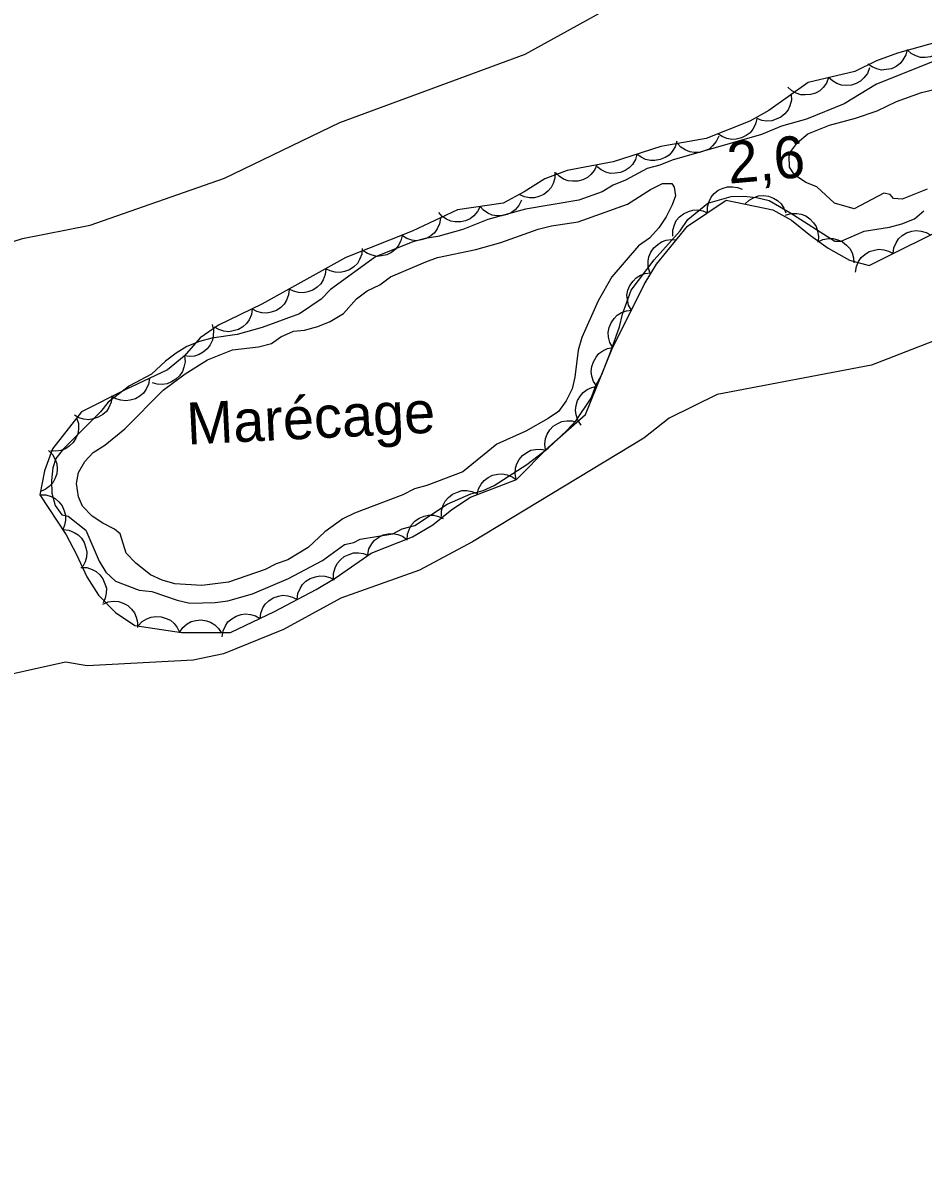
# Model space of a CAD drawing. Extents: x 336540 to 340074, y 5572036 to 5573747.
# Drawn here: x 337524.8 to 337589.4, y 5572687.6 to 5572769.5 of the extents above; entities that cross this region are included whole.
import ezdxf

# ---------------------------------------------------------------- set-up
doc = ezdxf.new("R2010")
doc.units = 0
for name, color, linetype in [('Niveau 2', 7, 'Continuous'), ('Niveau 3', 7, 'Continuous'), ('Niveau 4', 7, 'Continuous'), ('Niveau 44', 7, 'Continuous'), ('Niveau 7', 7, 'Continuous')]:
    doc.layers.add(name, color=color, linetype=linetype)

msp = doc.modelspace()

# ---------------------------------------------------------------- linework, layer by layer
at = {"layer": 'Niveau 2'}
for points in [[(337464, 5572728.99), (337472.64, 5572731.99), (337476.15, 5572732.68), (337482.47, 5572734.87), (337486.02, 5572735.22), (337493.68, 5572737.32), (337498.47, 5572739.77), (337502.06, 5572742.49), (337510.77, 5572750.23), (337513.27, 5572751.38), (337517.11, 5572752.25), (337520.98, 5572752.78), (337524.81, 5572754), (337529.67, 5572754.94), (337539.3, 5572758.31), (337547.56, 5572762.3), (337560.84, 5572767.22), (337570.4, 5572772.48), (337578.02, 5572775.58), (337587.35, 5572778.58), (337594.63, 5572782.02)], [(337590.53, 5572766.85), (337586.05, 5572765.05), (337583.72, 5572763.64), (337581.03, 5572762.56), (337579.24, 5572762.06), (337577.79, 5572761.46), (337571.39, 5572759.61), (337570.5, 5572759.25), (337569.6, 5572759.01), (337568.04, 5572758.18), (337567.15, 5572757.82), (337566.37, 5572757.35), (337564.69, 5572756.74), (337560.87, 5572756.09), (337558.17, 5572755.35), (337556.39, 5572754.63), (337554.59, 5572754.13), (337553.69, 5572754), (337552.79, 5572753.75), (337550.11, 5572752.67), (337546.89, 5572750.33), (337546.23, 5572749.64), (337544.67, 5572748.59), (337541.99, 5572747.62), (337540.19, 5572747.12), (337538.39, 5572746.86), (337537.5, 5572746.61), (337536.6, 5572746.25), (337535.82, 5572745.78), (337535.05, 5572745.19), (337534.05, 5572744.27), (337532.49, 5572743.44), (337530.94, 5572742.27), (337530.39, 5572741.58), (337527.74, 5572738.92), (337527.2, 5572738.23), (337526.99, 5572737.55), (337526.89, 5572736.65), (337526.92, 5572735.74), (337527.16, 5572734.85)], [(337551.37, 5572732.83), (337552.04, 5572733.19), (337552.93, 5572733.43), (337555.27, 5572734.96), (337556.95, 5572735.68), (337557.84, 5572735.92), (337558.62, 5572736.28), (337560.96, 5572737.8), (337562.51, 5572738.97), (337563.84, 5572740.24), (337564.5, 5572740.94), (337565.59, 5572742.54), (337565.91, 5572743.45), (337566.34, 5572744.25), (337566.98, 5572745.85), (337567.61, 5572747.67), (337567.82, 5572748.58), (337568.45, 5572750.29), (337570.1, 5572752.47), (337571.97, 5572754.55), (337572.51, 5572755.35), (337573.95, 5572756.52), (337575.63, 5572757.01), (337576.54, 5572757.03), (337577.44, 5572756.94), (337578.35, 5572756.73), (337579.84, 5572755.87), (337583.05, 5572753.8), (337583.5, 5572753.81), (337585.17, 5572754.53), (337586.97, 5572754.8), (337587.87, 5572755.04), (337588.76, 5572755.4), (337589.43, 5572755.98)], [(337590.17, 5572746.67), (337585.69, 5572744.91), (337574.63, 5572742.82), (337571.17, 5572741.12), (337569.37, 5572739.68), (337557.08, 5572732.25), (337553.28, 5572730.21), (337547.63, 5572728.21), (337543.52, 5572725.96), (337539.22, 5572724.21), (337537.04, 5572723.76), (337529.44, 5572723.36)], [(337527.16, 5572734.85), (337527.63, 5572734.18), (337528.08, 5572734.08), (337529.35, 5572733.09), (337530.31, 5572730.86), (337530.78, 5572730.08), (337531.47, 5572729.42), (337533.18, 5572728.78), (337534.08, 5572728.69), (337535.9, 5572728.06), (337536.81, 5572727.85), (337538.62, 5572727.9), (337539.52, 5572728.03), (337541.31, 5572728.53), (337543.88, 5572729.61), (337546.33, 5572730.91), (337547.89, 5572732.07), (337548.56, 5572732.2), (337549.01, 5572732.44), (337551.37, 5572732.83)], [(337529.44, 5572723.36), (337527.9, 5572723.63), (337521.87, 5572722.29), (337519.38, 5572721.5), (337509.66, 5572716.42), (337506.14, 5572715.9), (337501.67, 5572713.64), (337499.07, 5572711.8), (337496.17, 5572708.77), (337491.44, 5572705.14), (337487.65, 5572703.25), (337483.48, 5572702.02), (337479.47, 5572701.31), (337475.07, 5572701.08), (337472.64, 5572699.43), (337469.78, 5572698.6), (337466, 5572696.54), (337464.01, 5572695.93), (337461.37, 5572694.61), (337453.84, 5572689.63), (337449.35, 5572684.82)]]:
    msp.add_lwpolyline(points, dxfattribs=at)
at = {"layer": 'Niveau 4'}
for points in [[(337579.79, 5572759.9), (337579.9, 5572760.24), (337580.39, 5572760.87), (337581.11, 5572761.51), (337582.68, 5572762.11), (337584.53, 5572762.61), (337586.1, 5572763.15), (337587.49, 5572763.81), (337589.28, 5572764.47), (337591.19, 5572764.91)], [(337589.67, 5572757.54), (337587.88, 5572756.82), (337587.26, 5572756.86), (337587.03, 5572757.14), (337586.57, 5572757.24), (337584.45, 5572756.11), (337583.03, 5572756.53), (337581.76, 5572757.69), (337580.97, 5572758.01), (337580.16, 5572758.55), (337579.81, 5572759.11), (337579.79, 5572759.9)]]:
    msp.add_lwpolyline(points, dxfattribs=at)
at = {"layer": 'Niveau 44'}
for points in [[(337590.8, 5572768.2), (337587.54, 5572767.29), (337586.05, 5572766.73), (337584.48, 5572765.97), (337581.15, 5572765.19), (337578.32, 5572763.18), (337576.95, 5572762.4), (337573.82, 5572761.16), (337570.57, 5572760.6), (337567.17, 5572759.5), (337563.87, 5572758.87), (337562.27, 5572758.28), (337560.79, 5572757.33), (337559.27, 5572756.54), (337556, 5572756.05), (337552.76, 5572754.51), (337547.99, 5572752.63), (337541.97, 5572749.29), (337538.86, 5572747.78), (337537.55, 5572746.87), (337536.4, 5572745.56), (337535.21, 5572744.57), (337532.21, 5572743.17), (337529.05, 5572741.58), (337526.95, 5572738.92), (337526.39, 5572737.33), (337526.06, 5572735.63)], [(337591.15, 5572768.3), (337591.02, 5572767.9), (337590.78, 5572767.57), (337590.56, 5572767.33), (337590.25, 5572767.15), (337589.91, 5572767.02), (337589.53, 5572766.98), (337589.2, 5572766.98), (337588.87, 5572767.09), (337588.54, 5572767.26), (337588.26, 5572767.49)], [(337588.24, 5572767.55), (337588.14, 5572767.15), (337587.94, 5572766.8), (337587.73, 5572766.54), (337587.45, 5572766.33), (337587.11, 5572766.17), (337586.74, 5572766.1), (337586.41, 5572766.07), (337586.07, 5572766.15), (337585.73, 5572766.29), (337585.43, 5572766.5)], [(337585.54, 5572766.22), (337585.39, 5572765.83), (337585.14, 5572765.51), (337584.9, 5572765.27), (337584.59, 5572765.11), (337584.24, 5572764.99), (337583.86, 5572764.97), (337583.53, 5572764.98), (337583.2, 5572765.11), (337582.88, 5572765.29), (337582.61, 5572765.53)], [(337582.61, 5572765.53), (337582.47, 5572765.14), (337582.22, 5572764.82), (337581.98, 5572764.59), (337581.67, 5572764.42), (337581.32, 5572764.31), (337580.94, 5572764.29), (337580.61, 5572764.3), (337580.28, 5572764.42), (337579.96, 5572764.6), (337579.69, 5572764.85)], [(337579.93, 5572764.32), (337579.94, 5572763.91), (337579.83, 5572763.51), (337579.7, 5572763.21), (337579.48, 5572762.94), (337579.19, 5572762.7), (337578.85, 5572762.54), (337578.54, 5572762.43), (337578.19, 5572762.41), (337577.82, 5572762.46), (337577.48, 5572762.59)], [(337577.46, 5572762.6), (337577.37, 5572762.2), (337577.17, 5572761.84), (337576.98, 5572761.58), (337576.69, 5572761.37), (337576.36, 5572761.2), (337575.99, 5572761.12), (337575.66, 5572761.09), (337575.32, 5572761.16), (337574.97, 5572761.3), (337574.67, 5572761.5)], [(337574.73, 5572761.32), (337574.55, 5572760.94), (337574.29, 5572760.63), (337574.04, 5572760.41), (337573.72, 5572760.27), (337573.36, 5572760.17), (337572.98, 5572760.17), (337572.65, 5572760.2), (337572.33, 5572760.35), (337572.02, 5572760.55), (337571.77, 5572760.81)], [(337571.73, 5572760.97), (337571.61, 5572760.57), (337571.39, 5572760.23), (337571.17, 5572759.98), (337570.88, 5572759.79), (337570.54, 5572759.65), (337570.16, 5572759.59), (337569.83, 5572759.58), (337569.49, 5572759.67), (337569.16, 5572759.83), (337568.87, 5572760.05)], [(337568.87, 5572760.05), (337568.76, 5572759.65), (337568.54, 5572759.31), (337568.32, 5572759.06), (337568.02, 5572758.87), (337567.68, 5572758.72), (337567.3, 5572758.67), (337566.98, 5572758.66), (337566.64, 5572758.75), (337566.3, 5572758.91), (337566.02, 5572759.13)], [(337562.99, 5572758.74), (337562.98, 5572758.32), (337562.85, 5572757.94), (337562.71, 5572757.64), (337562.47, 5572757.38), (337562.18, 5572757.16), (337561.83, 5572757.01), (337561.51, 5572756.91), (337561.16, 5572756.91), (337560.8, 5572756.98), (337560.47, 5572757.12)], [(337565.98, 5572759.27), (337565.82, 5572758.89), (337565.55, 5572758.58), (337565.31, 5572758.36), (337564.99, 5572758.2), (337564.64, 5572758.1), (337564.25, 5572758.1), (337563.93, 5572758.12), (337563.6, 5572758.26), (337563.29, 5572758.46), (337563.04, 5572758.71)], [(337573.92, 5572755.84), (337573.92, 5572756.26), (337574.04, 5572756.65), (337574.18, 5572756.95), (337574.41, 5572757.21), (337574.7, 5572757.45), (337575.05, 5572757.6), (337575.36, 5572757.71), (337575.71, 5572757.71), (337576.08, 5572757.65), (337576.41, 5572757.52)], [(337576.61, 5572756.46), (337576.91, 5572756.75), (337577.28, 5572756.94), (337577.59, 5572757.05), (337577.94, 5572757.07), (337578.31, 5572757.02), (337578.66, 5572756.88), (337578.95, 5572756.73), (337579.2, 5572756.48), (337579.41, 5572756.17), (337579.55, 5572755.84)], [(337526.06, 5572735.63), (337527.93, 5572732.75), (337528.69, 5572731.33), (337529.42, 5572729.74), (337530.25, 5572728.43), (337531.48, 5572727.18), (337532.87, 5572726.25), (337536.22, 5572725.76), (337539.73, 5572725.74), (337542.87, 5572727.26), (337545.86, 5572728.84), (337547.23, 5572729.65), (337549.8, 5572731.43), (337552.78, 5572732.62), (337554.22, 5572733.48), (337555.6, 5572734.56), (337556.94, 5572735.45), (337560.22, 5572736.72), (337562.55, 5572739.06), (337565.17, 5572741.37), (337567.06, 5572746.04), (337569.39, 5572750.69), (337570.28, 5572752.15), (337572.5, 5572754.89), (337575.27, 5572756.75), (337578.61, 5572756.04), (337579.96, 5572755.31), (337581.32, 5572754.21), (337582.59, 5572753.31), (337584.11, 5572752.43), (337585.53, 5572752.06), (337591.8, 5572755.19)], [(337557.62, 5572756.29), (337557.44, 5572755.92), (337557.16, 5572755.62), (337556.91, 5572755.4), (337556.58, 5572755.26), (337556.23, 5572755.18), (337555.84, 5572755.19), (337555.52, 5572755.23), (337555.2, 5572755.37), (337554.89, 5572755.58), (337554.65, 5572755.85)], [(337560.58, 5572756.74), (337560.4, 5572756.36), (337560.13, 5572756.06), (337559.87, 5572755.85), (337559.55, 5572755.71), (337559.19, 5572755.62), (337558.81, 5572755.63), (337558.49, 5572755.67), (337558.17, 5572755.82), (337557.86, 5572756.03), (337557.62, 5572756.29)], [(337554.77, 5572755.46), (337554.7, 5572755.05), (337554.53, 5572754.68), (337554.35, 5572754.41), (337554.08, 5572754.18), (337553.76, 5572753.99), (337553.39, 5572753.89), (337553.07, 5572753.83), (337552.72, 5572753.88), (337552.37, 5572753.99), (337552.06, 5572754.18)], [(337571.43, 5572754.17), (337571.43, 5572754.59), (337571.55, 5572754.98), (337571.69, 5572755.28), (337571.92, 5572755.54), (337572.21, 5572755.77), (337572.56, 5572755.93), (337572.87, 5572756.03), (337573.22, 5572756.04), (337573.59, 5572755.98), (337573.92, 5572755.84)], [(337579.51, 5572755.67), (337579.91, 5572755.79), (337580.32, 5572755.79), (337580.65, 5572755.75), (337580.97, 5572755.61), (337581.27, 5572755.4), (337581.53, 5572755.11), (337581.72, 5572754.85), (337581.82, 5572754.51), (337581.88, 5572754.14), (337581.85, 5572753.79)], [(337587.23, 5572752.91), (337587.28, 5572753.32), (337587.45, 5572753.69), (337587.62, 5572753.97), (337587.89, 5572754.2), (337588.2, 5572754.4), (337588.57, 5572754.51), (337588.89, 5572754.57), (337589.24, 5572754.53), (337589.6, 5572754.42), (337589.91, 5572754.25)], [(337552.04, 5572754.22), (337551.94, 5572753.82), (337551.74, 5572753.46), (337551.54, 5572753.2), (337551.26, 5572752.99), (337550.93, 5572752.83), (337550.56, 5572752.75), (337550.23, 5572752.71), (337549.89, 5572752.79), (337549.54, 5572752.92), (337549.24, 5572753.12)], [(337569.8, 5572751.56), (337569.68, 5572751.96), (337569.68, 5572752.36), (337569.72, 5572752.69), (337569.87, 5572753.01), (337570.07, 5572753.32), (337570.36, 5572753.57), (337570.63, 5572753.76), (337570.96, 5572753.87), (337571.33, 5572753.92), (337571.69, 5572753.89)], [(337581.83, 5572753.75), (337582.2, 5572753.93), (337582.6, 5572754), (337582.94, 5572754), (337583.27, 5572753.91), (337583.61, 5572753.76), (337583.9, 5572753.51), (337584.13, 5572753.28), (337584.29, 5572752.96), (337584.4, 5572752.61), (337584.42, 5572752.25)], [(337549.17, 5572753.28), (337549.13, 5572752.87), (337548.98, 5572752.49), (337548.82, 5572752.2), (337548.56, 5572751.96), (337548.26, 5572751.75), (337547.9, 5572751.63), (337547.58, 5572751.55), (337547.23, 5572751.58), (337546.87, 5572751.67), (337546.55, 5572751.83)], [(337584.54, 5572751.57), (337584.6, 5572751.98), (337584.76, 5572752.35), (337584.94, 5572752.63), (337585.2, 5572752.86), (337585.52, 5572753.06), (337585.89, 5572753.17), (337586.21, 5572753.23), (337586.56, 5572753.19), (337586.91, 5572753.08), (337587.23, 5572752.91)], [(337546.55, 5572751.83), (337546.51, 5572751.41), (337546.36, 5572751.04), (337546.19, 5572750.75), (337545.94, 5572750.5), (337545.63, 5572750.3), (337545.27, 5572750.17), (337544.95, 5572750.1), (337544.6, 5572750.12), (337544.24, 5572750.21), (337543.92, 5572750.37)], [(337568.47, 5572748.85), (337568.27, 5572749.22), (337568.18, 5572749.62), (337568.15, 5572749.94), (337568.22, 5572750.29), (337568.36, 5572750.63), (337568.59, 5572750.94), (337568.8, 5572751.18), (337569.11, 5572751.36), (337569.46, 5572751.49), (337569.81, 5572751.54)], [(337543.92, 5572750.37), (337543.89, 5572749.96), (337543.73, 5572749.58), (337543.57, 5572749.29), (337543.32, 5572749.05), (337543.01, 5572748.84), (337542.65, 5572748.72), (337542.33, 5572748.64), (337541.98, 5572748.67), (337541.62, 5572748.76), (337541.3, 5572748.92)], [(337541.28, 5572748.95), (337541.22, 5572748.54), (337541.05, 5572748.17), (337540.87, 5572747.9), (337540.6, 5572747.67), (337540.29, 5572747.48), (337539.92, 5572747.37), (337539.6, 5572747.31), (337539.25, 5572747.36), (337538.89, 5572747.46), (337538.58, 5572747.64)], [(337567.13, 5572746.17), (337566.92, 5572746.54), (337566.83, 5572746.93), (337566.81, 5572747.26), (337566.88, 5572747.61), (337567.02, 5572747.95), (337567.24, 5572748.26), (337567.46, 5572748.5), (337567.77, 5572748.68), (337568.11, 5572748.81), (337568.47, 5572748.85)], [(337538.4, 5572747.84), (337538.5, 5572747.43), (337538.49, 5572747.02), (337538.43, 5572746.7), (337538.27, 5572746.38), (337538.05, 5572746.09), (337537.76, 5572745.85), (337537.48, 5572745.67), (337537.14, 5572745.57), (337536.78, 5572745.54), (337536.42, 5572745.58)], [(337536.42, 5572745.58), (337536.46, 5572745.16), (337536.38, 5572744.76), (337536.28, 5572744.45), (337536.07, 5572744.16), (337535.81, 5572743.9), (337535.48, 5572743.71), (337535.18, 5572743.58), (337534.83, 5572743.54), (337534.46, 5572743.56), (337534.12, 5572743.66)], [(337565.99, 5572743.4), (337565.76, 5572743.74), (337565.64, 5572744.13), (337565.58, 5572744.46), (337565.63, 5572744.81), (337565.74, 5572745.16), (337565.94, 5572745.49), (337566.14, 5572745.74), (337566.43, 5572745.94), (337566.76, 5572746.1), (337567.12, 5572746.18)], [(337533.92, 5572743.97), (337533.85, 5572743.56), (337533.68, 5572743.19), (337533.49, 5572742.91), (337533.22, 5572742.69), (337532.9, 5572742.5), (337532.53, 5572742.4), (337532.21, 5572742.35), (337531.86, 5572742.4), (337531.51, 5572742.51), (337531.2, 5572742.7)], [(337564.86, 5572740.62), (337564.63, 5572740.96), (337564.51, 5572741.35), (337564.46, 5572741.68), (337564.5, 5572742.03), (337564.61, 5572742.38), (337564.81, 5572742.71), (337565.01, 5572742.96), (337565.3, 5572743.16), (337565.64, 5572743.32), (337565.99, 5572743.4)], [(337531.22, 5572742.67), (337531.16, 5572742.26), (337530.99, 5572741.88), (337530.82, 5572741.6), (337530.56, 5572741.37), (337530.24, 5572741.18), (337529.88, 5572741.06), (337529.56, 5572741), (337529.21, 5572741.04), (337528.85, 5572741.15), (337528.54, 5572741.32)], [(337528.69, 5572741.13), (337528.82, 5572740.73), (337528.82, 5572740.32), (337528.78, 5572740), (337528.64, 5572739.67), (337528.44, 5572739.36), (337528.16, 5572739.11), (337527.89, 5572738.91), (337527.56, 5572738.8), (337527.19, 5572738.75), (337526.83, 5572738.77)], [(337562.31, 5572738.85), (337562.26, 5572739.26), (337562.32, 5572739.66), (337562.42, 5572739.98), (337562.62, 5572740.27), (337562.87, 5572740.54), (337563.2, 5572740.74), (337563.49, 5572740.88), (337563.84, 5572740.93), (337564.21, 5572740.92), (337564.56, 5572740.83)], [(337526.68, 5572738.8), (337526.97, 5572738.51), (337527.16, 5572738.15), (337527.28, 5572737.84), (337527.3, 5572737.49), (337527.26, 5572737.12), (337527.13, 5572736.76), (337526.98, 5572736.47), (337526.73, 5572736.22), (337526.43, 5572736), (337526.1, 5572735.86)], [(337560.21, 5572736.71), (337560.13, 5572737.12), (337560.17, 5572737.52), (337560.25, 5572737.84), (337560.42, 5572738.15), (337560.66, 5572738.43), (337560.97, 5572738.65), (337561.25, 5572738.81), (337561.6, 5572738.88), (337561.97, 5572738.9), (337562.32, 5572738.83)], [(337557.4, 5572735.63), (337557.5, 5572736.04), (337557.7, 5572736.39), (337557.9, 5572736.65), (337558.19, 5572736.86), (337558.52, 5572737.02), (337558.89, 5572737.1), (337559.22, 5572737.13), (337559.56, 5572737.05), (337559.91, 5572736.92), (337560.2, 5572736.71)], [(337554.86, 5572734.07), (337554.86, 5572734.48), (337554.98, 5572734.87), (337555.12, 5572735.17), (337555.35, 5572735.43), (337555.64, 5572735.66), (337555.99, 5572735.82), (337556.3, 5572735.92), (337556.66, 5572735.92), (337557.02, 5572735.86), (337557.35, 5572735.73)], [(337526.06, 5572735.63), (337526.48, 5572735.62), (337526.86, 5572735.5), (337527.16, 5572735.35), (337527.42, 5572735.12), (337527.65, 5572734.83), (337527.8, 5572734.47), (337527.9, 5572734.16), (337527.9, 5572733.81), (337527.83, 5572733.45), (337527.69, 5572733.11)], [(337552.38, 5572732.38), (337552.41, 5572732.8), (337552.55, 5572733.18), (337552.7, 5572733.47), (337552.95, 5572733.73), (337553.24, 5572733.94), (337553.6, 5572734.08), (337553.92, 5572734.17), (337554.27, 5572734.15), (337554.63, 5572734.07), (337554.96, 5572733.92)], [(337527.73, 5572733.13), (337528.14, 5572733.09), (337528.52, 5572732.93), (337528.8, 5572732.76), (337529.04, 5572732.51), (337529.24, 5572732.2), (337529.36, 5572731.83), (337529.43, 5572731.52), (337529.4, 5572731.16), (337529.31, 5572730.81), (337529.14, 5572730.49)], [(337549.56, 5572731.34), (337549.65, 5572731.74), (337549.85, 5572732.1), (337550.05, 5572732.36), (337550.33, 5572732.57), (337550.66, 5572732.74), (337551.04, 5572732.82), (337551.36, 5572732.85), (337551.71, 5572732.78), (337552.05, 5572732.65), (337552.35, 5572732.45)], [(337547.12, 5572729.58), (337547.12, 5572729.99), (337547.23, 5572730.38), (337547.37, 5572730.69), (337547.6, 5572730.95), (337547.88, 5572731.19), (337548.23, 5572731.35), (337548.54, 5572731.46), (337548.89, 5572731.47), (337549.25, 5572731.41), (337549.59, 5572731.28)], [(337529, 5572730.41), (337529.41, 5572730.4), (337529.8, 5572730.27), (337530.09, 5572730.12), (337530.35, 5572729.88), (337530.58, 5572729.59), (337530.72, 5572729.24), (337530.82, 5572728.92), (337530.81, 5572728.57), (337530.74, 5572728.21), (337530.6, 5572727.88)], [(337544.5, 5572728.12), (337544.55, 5572728.54), (337544.71, 5572728.91), (337544.88, 5572729.19), (337545.13, 5572729.43), (337545.44, 5572729.63), (337545.81, 5572729.75), (337546.13, 5572729.82), (337546.48, 5572729.79), (337546.84, 5572729.69), (337547.15, 5572729.52)], [(337541.85, 5572726.72), (337541.89, 5572727.14), (337542.05, 5572727.51), (337542.22, 5572727.79), (337542.48, 5572728.03), (337542.79, 5572728.23), (337543.16, 5572728.35), (337543.47, 5572728.42), (337543.83, 5572728.39), (337544.18, 5572728.29), (337544.5, 5572728.12)], [(337530.57, 5572727.79), (337530.95, 5572727.95), (337531.36, 5572727.99), (337531.69, 5572727.97), (337532.02, 5572727.86), (337532.35, 5572727.68), (337532.62, 5572727.42), (337532.84, 5572727.17), (337532.97, 5572726.84), (337533.06, 5572726.48), (337533.06, 5572726.12)], [(337533.1, 5572726.22), (337533.38, 5572726.53), (337533.73, 5572726.73), (337534.03, 5572726.86), (337534.38, 5572726.9), (337534.75, 5572726.88), (337535.11, 5572726.76), (337535.41, 5572726.63), (337535.68, 5572726.4), (337535.91, 5572726.11), (337536.07, 5572725.78)], [(337539.13, 5572725.45), (337539.19, 5572725.86), (337539.36, 5572726.23), (337539.54, 5572726.51), (337539.81, 5572726.74), (337540.13, 5572726.93), (337540.49, 5572727.03), (337540.81, 5572727.09), (337541.16, 5572727.05), (337541.52, 5572726.94), (337541.83, 5572726.76)], [(337536.06, 5572725.76), (337536.3, 5572726.11), (337536.62, 5572726.36), (337536.9, 5572726.53), (337537.24, 5572726.62), (337537.61, 5572726.65), (337537.99, 5572726.58), (337538.3, 5572726.49), (337538.59, 5572726.3), (337538.86, 5572726.04), (337539.06, 5572725.74)]]:
    msp.add_lwpolyline(points, dxfattribs=at)
at = {"layer": 'Niveau 7'}
msp.add_lwpolyline([(337547.82, 5572748.63), (337548.75, 5572749.67), (337549.53, 5572750.25), (337550.42, 5572750.67), (337551.2, 5572751.25), (337553.72, 5572752.33), (337554.56, 5572752.63), (337557.31, 5572753.2), (337559.1, 5572753.7), (337561.79, 5572754.67), (337562.75, 5572754.91), (337564.66, 5572755.19), (337568.19, 5572756.46), (337569.85, 5572757.51), (337570.69, 5572757.93), (337571.37, 5572757.94), (337571.54, 5572757.67), (337571.62, 5572757.05), (337571.4, 5572756.42), (337570.97, 5572755.56), (337570.43, 5572754.76), (337569.77, 5572754.01), (337568.99, 5572753.48), (337567.07, 5572751.24), (337566.09, 5572749.52), (337564.91, 5572746.89), (337564.65, 5572745.98), (337564.41, 5572744.06), (337564.21, 5572743.21), (337563.78, 5572742.35), (337563.23, 5572741.6), (337562.51, 5572741.08), (337560.89, 5572740.19), (337558.82, 5572739.24), (337556.39, 5572737.26), (337553.81, 5572736.29), (337552.91, 5572736.05), (337552.08, 5572735.63), (337548.61, 5572734.31), (337547.77, 5572733.89), (337546.49, 5572732.96), (337545.28, 5572731.85), (337543.83, 5572730.97), (337542.99, 5572730.67), (337542.21, 5572730.26), (337539.58, 5572729.35), (337537.66, 5572729.13), (337535.74, 5572729.25), (337534.83, 5572729.51), (337533.98, 5572729.89), (337532.94, 5572730.71), (337532.24, 5572731.43), (337531.82, 5572732.83), (337531.41, 5572733.16), (337530.56, 5572733.59), (337529.81, 5572734.08), (337529.12, 5572734.8), (337528.82, 5572735.47), (337528.68, 5572736.42), (337528.83, 5572737.22), (337529.27, 5572738.02), (337529.87, 5572738.65), (337530.71, 5572739.18), (337532.15, 5572740.35), (337534.9, 5572743.12), (337536.46, 5572744.29), (337538.07, 5572745.29), (337539.86, 5572746.01), (337541.72, 5572746.22), (337542.67, 5572746.47), (337543.34, 5572746.94), (337544.23, 5572747.35), (337545.02, 5572747.43), (337545.98, 5572747.68), (337546.87, 5572748.04), (337547.82, 5572748.63)], dxfattribs=at)

# ---------------------------------------------------------------- texts
at = {"layer": 'Niveau 3'}
msp.add_text('    2,6  ', height=3, rotation=5.04747, dxfattribs=at).set_placement((337571.02, 5572757.53))
at = {"layer": 'Niveau 7'}
msp.add_text('Marécage', height=3, rotation=2.77808, dxfattribs=at).set_placement((337536.64, 5572739.22))

doc.saveas('drawing.dxf')
